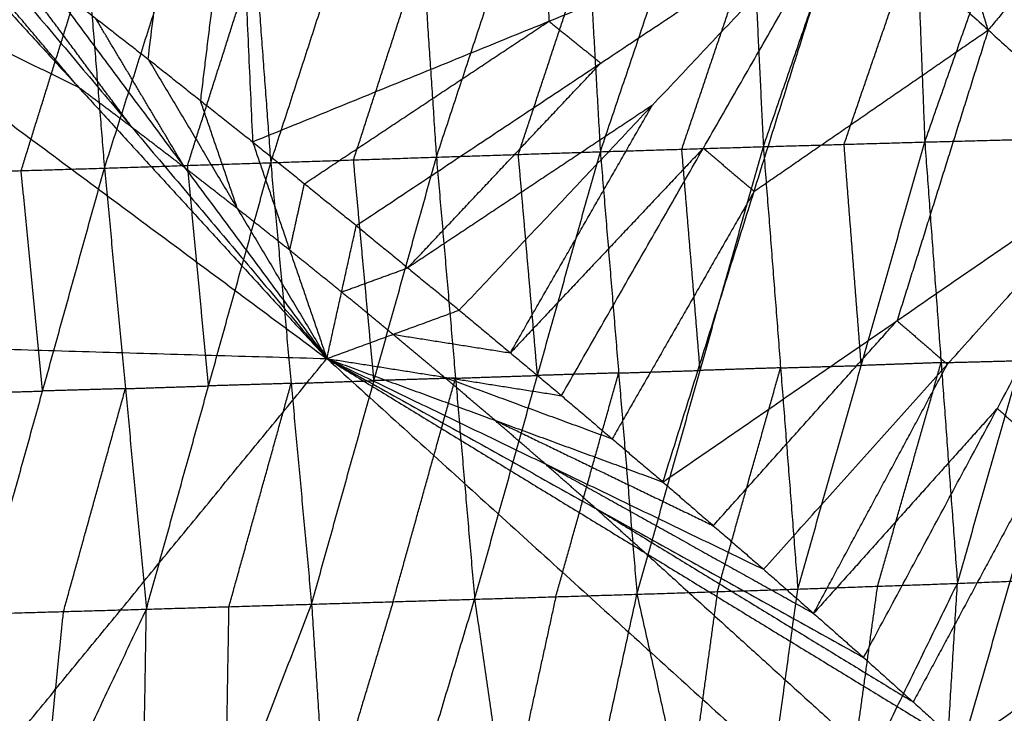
# Model space of a CAD drawing. Header units: millimetres. Extents: x -106 to 110, y -96 to 120.
# Tile 985 of 1020: x 63.18 to 69.73, y 86.86 to 91.47. Entities that reach past the tile are written whole.
import ezdxf

# ---------------------------------------------------------------- set-up
doc = ezdxf.new("R2010")
doc.units = ezdxf.units.MM
doc.header["$MEASUREMENT"] = 0
doc.layers.add('Default', color=7, linetype='Continuous', true_color=0x000000)

msp = doc.modelspace()

# ---------------------------------------------------------------- linework, layer by layer
at = {"layer": 'Default'}
for points in [[(64.036, 91.2036, 12.4242), (64.2808, 93.2038, 13.1092), (64.5256, 95.204, 13.7941)], [(64.5256, 95.204, 13.7941), (64.6278, 92.9289, 13.1092), (64.7301, 90.6538, 12.4242)], [(57.3458, 95.0568, 12.0172), (61.2848, 92.1355, 12.0172), (65.2238, 89.2141, 12.0172)], [(66.5973, 93.7302, 13.8152), (66.6484, 92.5926, 13.4727), (66.6995, 91.455, 13.1302)], [(69.1973, 90.6529, 8.1476), (69.687, 92.0484, 8.7705), (70.1766, 93.444, 9.3934)], [(69.6647, 93.4422, 13.7102), (70.1166, 91.9901, 13.7543), (70.5686, 90.5379, 13.7983)], [(67.0411, 90.5883, 7.3338), (67.5158, 91.9923, 7.9372), (67.9904, 93.3962, 8.5405)], [(67.9904, 93.3962, 8.5405), (68.0574, 92.0091, 8.1371), (68.1245, 90.6219, 7.7336)], [(68.1245, 90.6219, 7.7336), (68.6068, 92.0226, 8.3482), (69.0892, 93.4233, 8.9628)], [(69.0892, 93.4233, 8.9628), (69.1433, 92.0381, 8.5552), (69.1973, 90.6529, 8.1476)], [(64.8505, 90.5154, 6.5745), (65.3081, 91.9231, 7.1482), (65.7658, 93.3308, 7.7219)], [(65.7658, 93.3308, 7.7219), (65.8587, 91.9416, 7.3352), (65.9516, 90.5524, 6.9485)], [(65.9516, 90.5524, 6.9485), (66.4172, 91.9586, 7.5378), (66.8829, 93.3648, 8.1271)], [(66.8829, 93.3648, 8.1271), (66.962, 91.9765, 7.7305), (67.0411, 90.5883, 7.3338)], [(62.6384, 90.4458, 5.8657), (63.0784, 91.8543, 6.403), (63.5184, 93.2629, 6.9403)], [(63.5184, 93.2629, 6.9403), (63.632, 91.8711, 6.5771), (63.7456, 90.4793, 6.2139)], [(63.7456, 90.4793, 6.2139), (64.1946, 91.8877, 6.7701), (64.6436, 93.2962, 7.3263)], [(64.6436, 93.2962, 7.3263), (64.747, 91.9058, 6.9504), (64.8505, 90.5154, 6.5745)], [(64.6278, 92.9289, 13.1092), (64.5054, 91.9288, 12.7667), (64.3831, 90.9287, 12.4242)], [(61.9252, 92.8163, 12.4242), (63.5745, 91.0152, 12.2207), (65.2238, 89.2141, 12.0172)], [(69.6187, 91.3971, 13.8173), (69.3928, 92.1232, 13.7952), (69.1668, 92.8492, 13.7732)], [(63.5745, 91.0152, 12.2207), (62.9269, 91.7829, 12.3225), (62.2794, 92.5506, 12.4242)], [(62.6335, 92.2849, 12.4242), (63.9287, 90.7495, 12.2207), (65.2238, 89.2141, 12.0172)], [(64.7301, 90.6538, 12.4242), (66.6995, 91.455, 13.1302), (68.6689, 92.2563, 13.8362)], [(65.4193, 90.0979, 12.4242), (67.0441, 91.1771, 13.1302), (68.6689, 92.2563, 13.8362)], [(66.1036, 89.5359, 12.4242), (67.3863, 90.8961, 13.1302), (68.6689, 92.2563, 13.8362)], [(66.7829, 88.9679, 12.4242), (67.7259, 90.6121, 13.1302), (68.6689, 92.2563, 13.8362)], [(67.4572, 88.3941, 12.4242), (68.0631, 90.3252, 13.1302), (68.6689, 92.2563, 13.8362)], [(68.6689, 92.2563, 13.8362), (69.6187, 91.3971, 13.8173), (70.5686, 90.5379, 13.7983)], [(63.5745, 91.0152, 12.2207), (62.4296, 91.5753, 12.1189), (61.2848, 92.1355, 12.0172)], [(63.9287, 90.7495, 12.2207), (63.457, 91.3828, 12.3225), (62.9853, 92.0161, 12.4242)], [(67.5828, 90.6051, 7.5337), (67.8201, 91.3071, 7.8354), (68.0574, 92.0091, 8.1371)], [(68.6609, 90.6374, 7.9406), (68.9021, 91.3377, 8.2479), (69.1433, 92.0381, 8.5552)], [(65.401, 90.5339, 6.7615), (65.6298, 91.2377, 7.0483), (65.8587, 91.9416, 7.3352)], [(66.4963, 90.5703, 7.1412), (66.7292, 91.2734, 7.4358), (66.962, 91.9765, 7.7305)], [(70.1166, 91.9901, 13.7543), (69.8677, 91.6936, 13.7858), (69.6187, 91.3971, 13.8173)], [(63.192, 90.4625, 6.0398), (63.412, 91.1668, 6.3084), (63.632, 91.8711, 6.5771)], [(64.298, 90.4973, 6.3942), (64.5225, 91.2016, 6.6723), (64.747, 91.9058, 6.9504)], [(63.3372, 91.7474, 12.4242), (63.6866, 91.4755, 12.4242), (64.036, 91.2036, 12.4242)], [(63.3372, 91.7474, 12.4242), (64.2805, 90.4807, 12.2207), (65.2238, 89.2141, 12.0172)], [(63.3372, 91.7474, 12.4242), (63.6866, 91.4755, 12.4242), (64.036, 91.2036, 12.4242)], [(64.2805, 90.4807, 12.2207), (63.9835, 90.9781, 12.3225), (63.6866, 91.4755, 12.4242)], [(65.0747, 90.3758, 12.4242), (65.8871, 90.9154, 12.7772), (66.6995, 91.455, 13.1302)], [(66.6995, 91.455, 13.1302), (66.8718, 91.3161, 13.1302), (67.0441, 91.1771, 13.1302)], [(68.0631, 90.3252, 13.1302), (68.8409, 90.8611, 13.4738), (69.6187, 91.3971, 13.8173)], [(69.6187, 91.3971, 13.8173), (69.3158, 90.4316, 13.4643), (69.0129, 89.466, 13.1113)], [(64.036, 91.2036, 12.4242), (64.3831, 90.9287, 12.4242), (64.7301, 90.6538, 12.4242)], [(64.036, 91.2036, 12.4242), (64.6299, 90.2089, 12.2207), (65.2238, 89.2141, 12.0172)], [(64.036, 91.2036, 12.4242), (64.3831, 90.9287, 12.4242), (64.7301, 90.6538, 12.4242)], [(65.7614, 89.8169, 12.4242), (66.4028, 90.497, 12.7772), (67.0441, 91.1771, 13.1302)], [(63.9287, 90.7495, 12.2207), (63.7516, 90.8824, 12.2207), (63.5745, 91.0152, 12.2207)], [(64.6299, 90.2089, 12.2207), (64.5065, 90.5688, 12.3225), (64.3831, 90.9287, 12.4242)], [(67.3863, 90.8961, 13.1302), (66.5738, 90.3565, 12.7772), (65.7614, 89.8169, 12.4242)], [(66.4432, 89.2519, 12.4242), (66.9147, 90.074, 12.7772), (67.3863, 90.8961, 13.1302)], [(64.2805, 90.4807, 12.2207), (64.1046, 90.6151, 12.2207), (63.9287, 90.7495, 12.2207)], [(64.7301, 90.6538, 12.4242), (64.9769, 89.9339, 12.2207), (65.2238, 89.2141, 12.0172)], [(64.7301, 90.6538, 12.4242), (65.0747, 90.3758, 12.4242), (65.4193, 90.0979, 12.4242)], [(64.7301, 90.6538, 12.4242), (65.0747, 90.3758, 12.4242), (65.4193, 90.0979, 12.4242)], [(68.1245, 90.6219, 7.7336), (68.6609, 90.6374, 7.9406), (69.1973, 90.6529, 8.1476)], [(68.3535, 87.6831, 7.7764), (68.7754, 89.168, 7.962), (69.1973, 90.6529, 8.1476)], [(68.7754, 89.168, 7.962), (68.7182, 89.9027, 7.9513), (68.6609, 90.6374, 7.9406)], [(69.1973, 90.6529, 8.1476), (69.7282, 90.6666, 8.3621), (70.2592, 90.6804, 8.5767)], [(69.1973, 90.6529, 8.1476), (69.3058, 89.1868, 8.1652), (69.4143, 87.7208, 8.1829)], [(69.4143, 87.7208, 8.1829), (69.8367, 89.2006, 8.3798), (70.2592, 90.6804, 8.5767)], [(65.9516, 90.5524, 6.9485), (66.4963, 90.5703, 7.1412), (67.0411, 90.5883, 7.3338)], [(66.2057, 87.6155, 7.0165), (66.6234, 89.1019, 7.1752), (67.0411, 90.5883, 7.3338)], [(67.7259, 90.6121, 13.1302), (67.0846, 89.932, 12.7772), (66.4432, 89.2519, 12.4242)], [(66.6234, 89.1019, 7.1752), (66.5599, 89.8361, 7.1582), (66.4963, 90.5703, 7.1412)], [(67.0411, 90.5883, 7.3338), (67.5828, 90.6051, 7.5337), (68.1245, 90.6219, 7.7336)], [(67.0411, 90.5883, 7.3338), (67.1628, 89.1184, 7.3611), (67.2845, 87.6486, 7.3884)], [(67.2845, 87.6486, 7.3884), (67.7045, 89.1352, 7.561), (68.1245, 90.6219, 7.7336)], [(67.7045, 89.1352, 7.561), (67.6436, 89.8702, 7.5474), (67.5828, 90.6051, 7.5337)], [(67.7259, 90.6121, 13.1302), (67.8945, 90.4686, 13.1302), (68.0631, 90.3252, 13.1302)], [(68.1245, 90.6219, 7.7336), (68.239, 89.1525, 7.755), (68.3535, 87.6831, 7.7764)], [(63.7456, 90.4793, 6.2139), (64.298, 90.4973, 6.3942), (64.8505, 90.5154, 6.5745)], [(64.0242, 87.5494, 6.3157), (64.4373, 89.0324, 6.4451), (64.8505, 90.5154, 6.5745)], [(64.4373, 89.0324, 6.4451), (64.3677, 89.7649, 6.4197), (64.298, 90.4973, 6.3942)], [(64.8505, 90.5154, 6.5745), (65.401, 90.5339, 6.7615), (65.9516, 90.5524, 6.9485)], [(64.8505, 90.5154, 6.5745), (64.9862, 89.049, 6.6174), (65.122, 87.5825, 6.6603)], [(65.122, 87.5825, 6.6603), (65.5368, 89.0674, 6.8044), (65.9516, 90.5524, 6.9485)], [(65.5368, 89.0674, 6.8044), (65.4689, 89.8007, 6.783), (65.401, 90.5339, 6.7615)], [(65.9516, 90.5524, 6.9485), (66.0786, 89.0839, 6.9825), (66.2057, 87.6155, 7.0165)], [(67.4572, 88.3941, 12.4242), (69.0129, 89.466, 13.1113), (70.5686, 90.5379, 13.7983)], [(68.1264, 87.8142, 12.4242), (69.3475, 89.1761, 13.1113), (70.5686, 90.5379, 13.7983)], [(68.7906, 87.2286, 12.4242), (69.6796, 88.8833, 13.1113), (70.5686, 90.5379, 13.7983)], [(69.4495, 86.6371, 12.4242), (70.009, 88.5875, 13.1113), (70.5686, 90.5379, 13.7983)], [(62.6384, 90.4458, 5.8657), (63.192, 90.4625, 6.0398), (63.7456, 90.4793, 6.2139)], [(62.9231, 87.5179, 5.9851), (63.3344, 88.9986, 6.0995), (63.7456, 90.4793, 6.2139)], [(63.3344, 88.9986, 6.0995), (63.2632, 89.7306, 6.0696), (63.192, 90.4625, 6.0398)], [(63.7456, 90.4793, 6.2139), (63.8849, 89.0144, 6.2648), (64.0242, 87.5494, 6.3157)], [(64.6299, 90.2089, 12.2207), (64.4552, 90.3448, 12.2207), (64.2805, 90.4807, 12.2207)], [(64.9769, 89.9339, 12.2207), (65.0258, 90.1549, 12.3225), (65.0747, 90.3758, 12.4242)], [(68.0631, 90.3252, 13.1302), (67.5916, 89.5031, 12.7772), (67.1201, 88.681, 12.4242)], [(64.9769, 89.9339, 12.2207), (64.8034, 90.0714, 12.2207), (64.6299, 90.2089, 12.2207)], [(65.2238, 89.2141, 12.0172), (65.3215, 89.656, 12.2207), (65.4193, 90.0979, 12.4242)], [(65.4193, 90.0979, 12.4242), (65.7614, 89.8169, 12.4242), (66.1036, 89.5359, 12.4242)], [(65.4193, 90.0979, 12.4242), (65.7614, 89.8169, 12.4242), (66.1036, 89.5359, 12.4242)], [(65.3215, 89.656, 12.2207), (65.1492, 89.795, 12.2207), (64.9769, 89.9339, 12.2207)], [(65.3215, 89.656, 12.2207), (65.5415, 89.7364, 12.3225), (65.7614, 89.8169, 12.4242)], [(65.6637, 89.375, 12.2207), (65.4926, 89.5155, 12.2207), (65.3215, 89.656, 12.2207)], [(53.667, 89.5512, 9.1165), (59.4454, 89.3826, 10.5669), (65.2238, 89.2141, 12.0172)], [(65.2238, 89.2141, 12.0172), (65.6637, 89.375, 12.2207), (66.1036, 89.5359, 12.4242)], [(66.1036, 89.5359, 12.4242), (66.4432, 89.2519, 12.4242), (66.7829, 88.9679, 12.4242)], [(66.1036, 89.5359, 12.4242), (66.4432, 89.2519, 12.4242), (66.7829, 88.9679, 12.4242)], [(67.7918, 88.1041, 12.4242), (68.4024, 88.7851, 12.7678), (69.0129, 89.466, 13.1113)], [(69.0129, 89.466, 13.1113), (69.1802, 89.321, 13.1113), (69.3475, 89.1761, 13.1113)], [(65.6637, 89.375, 12.2207), (66.0535, 89.3135, 12.3225), (66.4432, 89.2519, 12.4242)], [(66.0033, 89.091, 12.2207), (65.8335, 89.233, 12.2207), (65.6637, 89.375, 12.2207)], [(61.0231, 84.0956, 9.1165), (63.1234, 86.6548, 10.5669), (65.2238, 89.2141, 12.0172)], [(65.2238, 89.2141, 12.0172), (66.0033, 89.091, 12.2207), (66.7829, 88.9679, 12.4242)], [(65.2238, 89.2141, 12.0172), (66.3405, 88.8041, 12.2207), (67.4572, 88.3941, 12.4242)], [(65.2238, 89.2141, 12.0172), (66.6751, 88.5142, 12.2207), (68.1264, 87.8142, 12.4242)], [(65.2238, 89.2141, 12.0172), (67.0072, 88.2213, 12.2207), (68.7906, 87.2286, 12.4242)], [(65.2238, 89.2141, 12.0172), (67.3366, 87.9256, 12.2207), (69.4495, 86.6371, 12.4242)], [(65.2238, 89.2141, 12.0172), (68.8575, 85.9207, 12.0172), (72.4912, 82.6273, 12.0172)], [(69.3058, 89.1868, 8.1652), (69.5713, 89.1937, 8.2725), (69.8367, 89.2006, 8.3798)], [(67.1628, 89.1184, 7.3611), (67.4336, 89.1268, 7.4611), (67.7045, 89.1352, 7.561)], [(68.239, 89.1525, 7.755), (67.9717, 89.1439, 7.658), (67.7045, 89.1352, 7.561)], [(67.819, 87.6658, 7.5824), (68.029, 88.4092, 7.6687), (68.239, 89.1525, 7.755)], [(68.239, 89.1525, 7.755), (68.5072, 89.1602, 7.8585), (68.7754, 89.168, 7.962)], [(68.4585, 87.5214, 12.4242), (68.903, 88.3488, 12.7678), (69.3475, 89.1761, 13.1113)], [(69.3058, 89.1868, 8.1652), (69.0406, 89.1774, 8.0636), (68.7754, 89.168, 7.962)], [(68.8839, 87.7019, 7.9796), (69.0948, 88.4444, 8.0724), (69.3058, 89.1868, 8.1652)], [(64.9862, 89.049, 6.6174), (65.2615, 89.0582, 6.7109), (65.5368, 89.0674, 6.8044)], [(66.0786, 89.0839, 6.9825), (65.8077, 89.0757, 6.8934), (65.5368, 89.0674, 6.8044)], [(65.6638, 87.599, 6.8384), (65.8712, 88.3415, 6.9105), (66.0786, 89.0839, 6.9825)], [(66.0033, 89.091, 12.2207), (66.5617, 88.886, 12.3225), (67.1201, 88.681, 12.4242)], [(66.3405, 88.8041, 12.2207), (66.1719, 88.9476, 12.2207), (66.0033, 89.091, 12.2207)], [(66.0786, 89.0839, 6.9825), (66.351, 89.0929, 7.0788), (66.6234, 89.1019, 7.1752)], [(67.1628, 89.1184, 7.3611), (66.8931, 89.1101, 7.2681), (66.6234, 89.1019, 7.1752)], [(66.7451, 87.632, 7.2024), (66.9539, 88.3752, 7.2818), (67.1628, 89.1184, 7.3611)], [(62.7807, 88.9819, 5.9254), (63.0575, 88.9902, 6.0124), (63.3344, 88.9986, 6.0995)], [(63.8849, 89.0144, 6.2648), (63.6096, 89.0065, 6.1821), (63.3344, 88.9986, 6.0995)], [(63.4736, 87.5337, 6.1504), (63.6793, 88.274, 6.2076), (63.8849, 89.0144, 6.2648)], [(63.8849, 89.0144, 6.2648), (64.1611, 89.0234, 6.3549), (64.4373, 89.0324, 6.4451)], [(64.9862, 89.049, 6.6174), (64.7118, 89.0407, 6.5313), (64.4373, 89.0324, 6.4451)], [(64.5731, 87.566, 6.488), (64.7797, 88.3075, 6.5527), (64.9862, 89.049, 6.6174)], [(66.7829, 88.9679, 12.4242), (67.1201, 88.681, 12.4242), (67.4572, 88.3941, 12.4242)], [(66.7829, 88.9679, 12.4242), (67.1201, 88.681, 12.4242), (67.4572, 88.3941, 12.4242)], [(69.6796, 88.8833, 13.1113), (69.069, 88.2023, 12.7678), (68.4585, 87.5214, 12.4242)], [(69.6796, 88.8833, 13.1113), (69.8443, 88.7354, 13.1113), (70.009, 88.5875, 13.1113)], [(66.3405, 88.8041, 12.2207), (67.0662, 88.4541, 12.3225), (67.7918, 88.1041, 12.4242)], [(66.6751, 88.5142, 12.2207), (66.5078, 88.6591, 12.2207), (66.3405, 88.8041, 12.2207)], [(69.4495, 86.6371, 12.4242), (70.892, 87.6538, 13.075), (72.3344, 88.6704, 13.7258)], [(70.009, 88.5875, 13.1113), (69.5645, 87.7602, 12.7678), (69.12, 86.9328, 12.4242)], [(66.6751, 88.5142, 12.2207), (67.5668, 88.0178, 12.3225), (68.4585, 87.5214, 12.4242)], [(67.0072, 88.2213, 12.2207), (66.8411, 88.3678, 12.2207), (66.6751, 88.5142, 12.2207)], [(67.4572, 88.3941, 12.4242), (67.7918, 88.1041, 12.4242), (68.1264, 87.8142, 12.4242)], [(67.4572, 88.3941, 12.4242), (67.7918, 88.1041, 12.4242), (68.1264, 87.8142, 12.4242)], [(67.0072, 88.2213, 12.2207), (68.0636, 87.5771, 12.3225), (69.12, 86.9328, 12.4242)], [(67.3366, 87.9256, 12.2207), (67.1719, 88.0735, 12.2207), (67.0072, 88.2213, 12.2207)], [(67.3366, 87.9256, 12.2207), (69.1535, 86.2789, 12.2207), (70.9703, 84.6322, 12.2207)], [(68.1264, 87.8142, 12.4242), (68.4585, 87.5214, 12.4242), (68.7906, 87.2286, 12.4242)], [(68.1264, 87.8142, 12.4242), (68.4585, 87.5214, 12.4242), (68.7906, 87.2286, 12.4242)], [(69.2341, 84.7605, 9.0551), (69.8457, 86.2617, 8.8307), (70.4573, 87.7628, 8.6063)], [(69.4143, 87.7208, 8.1829), (69.9358, 87.7418, 8.3946), (70.4573, 87.7628, 8.6063)], [(67.9437, 84.7094, 8.5965), (68.679, 86.2151, 8.3897), (69.4143, 87.7208, 8.1829)], [(68.3535, 87.6831, 7.7764), (68.8839, 87.7019, 7.9796), (69.4143, 87.7208, 8.1829)], [(68.679, 86.2151, 8.3897), (68.7814, 86.9585, 8.1847), (68.8839, 87.7019, 7.9796)], [(69.2341, 84.7605, 9.0551), (69.3242, 86.2407, 8.619), (69.4143, 87.7208, 8.1829)], [(66.2057, 87.6155, 7.0165), (66.7451, 87.632, 7.2024), (67.2845, 87.6486, 7.3884)], [(66.7451, 87.632, 7.2024), (66.5826, 86.8884, 7.3952), (66.4202, 86.1449, 7.5879)], [(66.6347, 84.6742, 8.1593), (66.9596, 86.1614, 7.7738), (67.2845, 87.6486, 7.3884)], [(67.2845, 87.6486, 7.3884), (67.819, 87.6658, 7.5824), (68.3535, 87.6831, 7.7764)], [(67.2845, 87.6486, 7.3884), (67.6141, 86.179, 7.9925), (67.9437, 84.7094, 8.5965)], [(67.819, 87.6658, 7.5824), (67.7165, 86.9224, 7.7874), (67.6141, 86.179, 7.9925)], [(67.9437, 84.7094, 8.5965), (68.1486, 86.1963, 8.1864), (68.3535, 87.6831, 7.7764)], [(63.9755, 84.6205, 7.3406), (64.5487, 86.1015, 7.0005), (65.122, 87.5825, 6.6603)], [(64.0242, 87.5494, 6.3157), (64.5731, 87.566, 6.488), (65.122, 87.5825, 6.6603)], [(64.5487, 86.1015, 7.0005), (64.5609, 86.8337, 6.7442), (64.5731, 87.566, 6.488)], [(65.122, 87.5825, 6.6603), (65.6638, 87.599, 6.8384), (66.2057, 87.6155, 7.0165)], [(65.122, 87.5825, 6.6603), (65.2175, 86.1147, 7.2011), (65.313, 84.6468, 7.7419)], [(65.6638, 87.599, 6.8384), (65.4407, 86.8568, 7.0198), (65.2175, 86.1147, 7.2011)], [(65.313, 84.6468, 7.7419), (65.7593, 86.1312, 7.3792), (66.2057, 87.6155, 7.0165)], [(66.2057, 87.6155, 7.0165), (66.4202, 86.1449, 7.5879), (66.6347, 84.6742, 8.1593)], [(62.6254, 84.5941, 6.9556), (63.3248, 86.0718, 6.6356), (64.0242, 87.5494, 6.3157)], [(62.9231, 87.5179, 5.9851), (63.4736, 87.5337, 6.1504), (64.0242, 87.5494, 6.3157)], [(63.3248, 86.0718, 6.6356), (63.3992, 86.8027, 6.393), (63.4736, 87.5337, 6.1504)], [(63.9755, 84.6205, 7.3406), (63.9998, 86.0849, 6.8281), (64.0242, 87.5494, 6.3157)], [(68.7906, 87.2286, 12.4242), (69.12, 86.9328, 12.4242), (69.4495, 86.6371, 12.4242)], [(68.7906, 87.2286, 12.4242), (69.12, 86.9328, 12.4242), (69.4495, 86.6371, 12.4242)]]:
    msp.add_open_spline(points, degree=2, dxfattribs=at)

doc.saveas('drawing.dxf')
